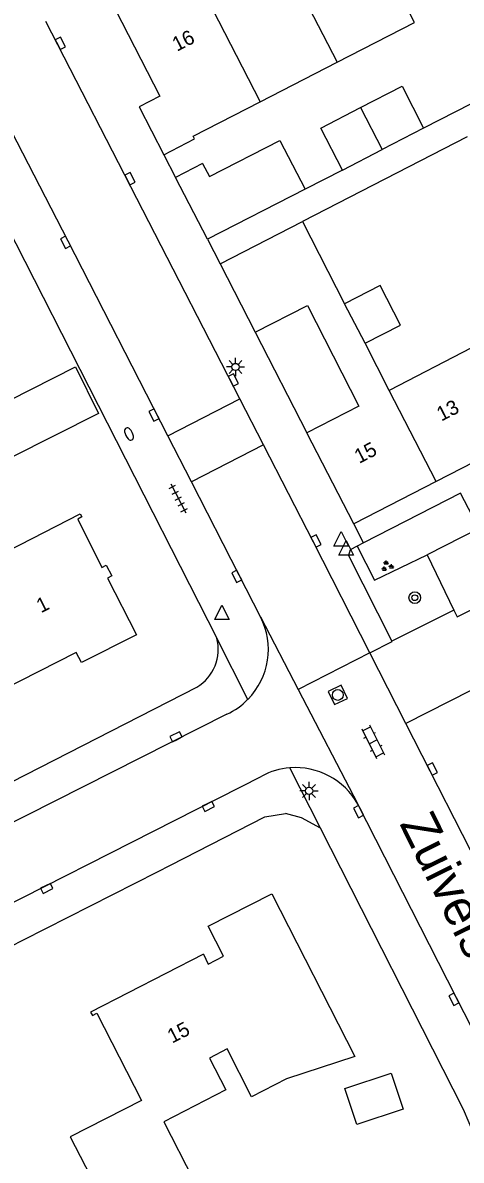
# Model space of a CAD drawing. Extents: x 132994 to 136000, y 393499 to 395512.
# Drawn here: x 134497.8 to 134528, y 394449.3 to 394527.7 of the extents above; entities that cross this region are included whole.
import ezdxf

# ---------------------------------------------------------------- set-up
doc = ezdxf.new("R2010")
doc.units = 0
for name, color, linetype in [('gg-afsc-erfafscheiding', 7, 'Continuous'), ('gg-afsc-muur', 7, 'Continuous'), ('gg-anno-huisnummerreeks BGT', 7, 'Continuous'), ('gg-anno-openbare ruimte label', 7, 'Continuous'), ('gg-bbg-bijgebouw', 7, 'Continuous'), ('gg-bbg-gedigitaliseerde bebouwing', 7, 'Continuous'), ('gg-bbg-gedigitaliseerde bijgebouw', 7, 'Continuous'), ('gg-bbg-hoofdgebouw', 7, 'Continuous'), ('gg-bbg-tussenscheiding', 7, 'Continuous'), ('gg-knt-verharding', 7, 'Continuous'), ('gg-knt-verharding nz', 7, 'Continuous'), ('gt-grn-groengrens', 7, 'Continuous'), ('gt-grn-weggrens', 7, 'Continuous'), ('gt-symb-boom', 7, 'Continuous'), ('gt-symb-brandkraan', 7, 'Continuous'), ('gt-symb-groenvak', 7, 'Continuous'), ('gt-symb-klinker verharding', 7, 'Continuous'), ('gt-symb-kolk', 7, 'Continuous'), ('gt-symb-lichtmast', 7, 'Continuous'), ('gt-symb-rioolschacht', 7, 'Continuous'), ('gt-symb-tegel verharding', 7, 'Continuous'), ('gt-symb-waterafsluiter', 7, 'Continuous')]:
    doc.layers.add(name, color=color, linetype=linetype)

# ---------------------------------------------------------------- blocks, each defined once
blk = doc.blocks.new('gt0-KOLK')
at = {"layer": 'gt-symb-kolk'}
blk.add_lwpolyline([(0, 0), (0.375, 0), (0.375, 0.4), (-0.375, 0.4), (-0.375, 0), (0, 0)], dxfattribs=at)
blk = doc.blocks.new('gt0-WAFSL')
at = {"layer": 'gt-symb-waterafsluiter'}
for p, q in [((-0.5, -0.333), (0, 0.667)), ((0, 0.667), (0.5, -0.333)), ((0.5, -0.333), (-0.5, -0.333))]:
    blk.add_line(p, q, dxfattribs=at)
blk = doc.blocks.new('gt0-TEG1')
at = {"layer": 'gt-symb-tegel verharding'}
for p, q in [((-1.125, 0), (1.125, 0)), ((-0.9, -0.25), (-0.9, 0.25)), ((-0.45, -0.25), (-0.45, 0.25)), ((0, -0.25), (0, 0.25)), ((0.45, -0.25), (0.45, 0.25)), ((0.9, -0.25), (0.9, 0.25))]:
    blk.add_line(p, q, dxfattribs=at)
blk = doc.blocks.new('gt0-BR')
at = {"layer": 'gt-symb-brandkraan'}
for centre, radius, start, end in [((-0.244, 0), 0.206, 107.56694, 252.43307), ((0.599, -2.664), 3, 106.89205, 107.56694), ((0, -0.691), 0.938, 73.10799, 106.89205), ((-0.599, -2.664), 3, 72.43309, 73.10799), ((0.244, 0), 0.206, 287.56695, 72.43309), ((0.599, 2.664), 3, 252.43307, 253.10797), ((0, 0.691), 0.938, 253.10797, 286.89206), ((-0.599, 2.664), 3, 286.89206, 287.56695)]:
    blk.add_arc(centre, radius, start, end, dxfattribs=at)
blk = doc.blocks.new('gt0-LMAST')
at = {"layer": 'gt-symb-lichtmast'}
for p, q in [((-0.182, 0.173), (-0.447, 0.438)), ((-0.005, 0.246), (-0.005, 0.621)), ((0.172, 0.173), (0.437, 0.438)), ((-0.255, -0.004), (-0.63, -0.004)), ((-0.182, -0.181), (-0.447, -0.446)), ((-0.005, -0.254), (-0.005, -0.629)), ((0.437, -0.446), (0.172, -0.181)), ((0.245, -0.004), (0.62, -0.004))]:
    blk.add_line(p, q, dxfattribs=at)
blk.add_circle((-0.005, -0.004), 0.25, dxfattribs=at)
blk = doc.blocks.new('gt0-GRVAK')
at = {"layer": 'gt-symb-groenvak'}
for p, q in [((-0.11, 0.189), (-0.228, 0.24)), ((-0.182, 0.153), (0.088, 0.153)), ((-0.091, 0.211), (-0.156, 0.322)), ((-0.047, 0.214), (-0.047, 0.393)), ((-0.004, 0.211), (0.061, 0.322)), ((0.015, 0.189), (0.133, 0.24)), ((0.262, -0.052), (0.197, 0.059)), ((0.305, -0.049), (0.305, 0.13)), ((0.349, -0.052), (0.414, 0.059)), ((-0.245, -0.228), (-0.363, -0.177)), ((-0.318, -0.264), (-0.047, -0.264)), ((-0.226, -0.206), (-0.291, -0.095)), ((-0.183, -0.203), (-0.183, -0.024)), ((-0.139, -0.206), (-0.074, -0.095)), ((-0.12, -0.228), (-0.002, -0.177)), ((0.243, -0.074), (0.125, -0.023)), ((0.17, -0.11), (0.441, -0.11)), ((0.368, -0.074), (0.486, -0.023))]:
    blk.add_line(p, q, dxfattribs=at)
blk = doc.blocks.new('gt0-BOOM')
at = {"layer": 'gt-symb-boom'}
for radius in [0.4, 0.2]:
    blk.add_circle((0, 0), radius, dxfattribs=at)
blk = doc.blocks.new('gt0-RS')
at = {"layer": 'gt-symb-rioolschacht'}
blk.add_lwpolyline([(-0.5, -0.5), (0.5, -0.5), (0.5, 0.5), (-0.5, 0.5)], close=True, dxfattribs=at)
blk.add_circle((0, 0), 0.375, dxfattribs=at)
blk = doc.blocks.new('gt0-KL1')
at = {"layer": 'gt-symb-klinker verharding'}
for p, q in [((-1.15, 0.3), (1.15, 0.3)), ((-1, -0.3), (-1, 0.3)), ((-0.5, 0.3), (-0.5, 0.45)), ((0, -0.3), (0, 0.3)), ((0.5, 0.3), (0.5, 0.45)), ((1, -0.3), (1, 0.3)), ((-1.15, -0.3), (1.15, -0.3)), ((-0.5, -0.45), (-0.5, -0.3)), ((0.5, -0.45), (0.5, -0.3))]:
    blk.add_line(p, q, dxfattribs=at)

msp = doc.modelspace()

# ---------------------------------------------------------------- linework, layer by layer
at = {"layer": 'gg-afsc-erfafscheiding'}
for p, q in [((134530.489, 394522.996), (134525.408, 394520.382)), ((134528.403, 394519.78), (134517.055, 394513.958)), ((134519.805, 394517.501), (134517.23, 394516.176))]:
    msp.add_line(p, q, dxfattribs=at)
at = {"layer": 'gg-afsc-muur'}
for p, q in [((134507.5, 394518.56), (134508.301, 394516.983)), ((134513.8, 394506.33), (134517.36, 394499.39)), ((134507.96, 394469.621), (134514.451, 394472.932)), ((134497.817, 394464.461), (134507.055, 394469.163))]:
    msp.add_line(p, q, dxfattribs=at)
at = {"layer": 'gg-bbg-bijgebouw'}
msp.add_lwpolyline([(134501.41, 394503.946), (134502.984, 394500.736), (134496.913, 394497.675), (134495.301, 394500.872), (134501.41, 394503.946)], dxfattribs=at)
at = {"layer": 'gg-bbg-gedigitaliseerde bebouwing'}
for p, q in [((134514.131, 394522.202), (134519.449, 394524.937)), ((134511.37, 394511.04), (134517.055, 394513.958)), ((134517.055, 394513.958), (134519.961, 394508.296)), ((134523.037, 394502.312), (134521.365, 394505.566)), ((134528.702, 394505.248), (134523.037, 394502.312)), ((134501.046, 394450.904), (134503.548, 394446.012))]:
    msp.add_line(p, q, dxfattribs=at)
for points in [[(134519.449, 394524.937), (134524.77, 394527.674), (134523.456, 394530.228)], [(134507.5, 394518.56), (134509.613, 394519.647), (134509.518, 394519.829), (134514.131, 394522.202)], [(134511.86, 394456.951), (134510.648, 394456.324), (134511.773, 394454.124), (134507.5, 394451.938), (134509.531, 394447.922)], [(134515.95, 394454.89), (134513.547, 394453.659), (134511.86, 394456.951)]]:
    msp.add_lwpolyline(points, dxfattribs=at)
at = {"layer": 'gg-bbg-gedigitaliseerde bijgebouw'}
for p, q in [((134525.408, 394520.382), (134522.548, 394518.911)), ((134519.805, 394517.501), (134522.548, 394518.911)), ((134510.167, 394517.958), (134508.301, 394516.983)), ((134510.167, 394517.958), (134510.642, 394517.048)), ((134510.51, 394512.73), (134508.301, 394516.983)), ((134517.23, 394516.176), (134510.51, 394512.73))]:
    msp.add_line(p, q, dxfattribs=at)
for points in [[(134521.061, 394521.802), (134523.921, 394523.273), (134525.408, 394520.382)], [(134519.805, 394517.501), (134518.318, 394520.392), (134521.061, 394521.802)], [(134510.642, 394517.048), (134515.498, 394519.545), (134517.23, 394516.176)], [(134521.365, 394505.566), (134523.812, 394506.824), (134522.41, 394509.553), (134519.961, 394508.296)], [(134519.983, 394454.224), (134523.172, 394455.272), (134523.986, 394452.793), (134520.797, 394451.745), (134519.983, 394454.224)]]:
    msp.add_lwpolyline(points, dxfattribs=at)
at = {"layer": 'gg-bbg-hoofdgebouw'}
for p, q in [((134511.37, 394511.04), (134513.8, 394506.33)), ((134520.59, 394493.13), (134517.36, 394499.39)), ((134531.934, 394498.961), (134526.26, 394496.044)), ((134526.26, 394496.044), (134520.59, 394493.13))]:
    msp.add_line(p, q, dxfattribs=at)
for points in [[(134504.16, 394528.53), (134507.21, 394522.6), (134505.79, 394521.86), (134507.5, 394518.56)], [(134513.8, 394506.33), (134517.39, 394508.18), (134520.95, 394501.24), (134517.36, 394499.39)], [(134492.574, 394489.142), (134501.73, 394493.82), (134501.85, 394493.6), (134501.56, 394493.44), (134503.23, 394490.13), (134503.52, 394490.29), (134503.91, 394489.54), (134503.6, 394489.39), (134505.6, 394485.49), (134501.81, 394483.57), (134501.45, 394484.27), (134496.307, 394481.655)], [(134510.22, 394463.47), (134510.56, 394462.8), (134511.6, 394463.34), (134510.55, 394465.4), (134514.93, 394467.64), (134520.67, 394456.44), (134515.95, 394454.89)], [(134510.22, 394463.47), (134502.448, 394459.494), (134502.571, 394459.254), (134502.873, 394459.409), (134505.943, 394453.408), (134501.046, 394450.904)]]:
    msp.add_lwpolyline(points, dxfattribs=at)
at = {"layer": 'gg-bbg-tussenscheiding'}
for p, q in [((134514.799, 394533.994), (134519.449, 394524.937)), ((134509.479, 394531.262), (134514.131, 394522.202)), ((134521.061, 394521.802), (134522.548, 394518.911)), ((134521.365, 394505.566), (134519.961, 394508.296)), ((134526.26, 394496.044), (134523.037, 394502.312))]:
    msp.add_line(p, q, dxfattribs=at)
at = {"layer": 'gg-knt-verharding'}
for p, q in [((134469.87, 394566.17), (134511.14, 394485.259)), ((134512.731, 394501.73), (134499.363, 394527.727)), ((134507.78, 394499.184), (134512.731, 394501.73)), ((134514.356, 394498.57), (134512.731, 394501.73)), ((134509.399, 394496.027), (134507.78, 394499.184)), ((134514.356, 394498.57), (134509.399, 394496.027)), ((134527.95, 394495.25), (134521.265, 394491.816)), ((134529.048, 394493.131), (134527.95, 394495.25)), ((134521.265, 394491.816), (134520.829, 394491.592)), ((134525.64, 394491), (134527.49, 394487.17)), ((134527.49, 394487.17), (134523.221, 394485.055)), ((134524.177, 394479.368), (134521.698, 394484.23)), ((134492.619, 394473.1), (134509.77, 394481.87)), ((134528.656, 394481.655), (134524.177, 394479.368)), ((134511.837, 394480.017), (134492.977, 394470.481)), ((134537.047, 394454.16), (134524.177, 394479.368)), ((134514.451, 394472.932), (134515.88, 394473.18)), ((134507.055, 394469.163), (134507.96, 394469.621)), ((134471.228, 394451.018), (134497.817, 394464.461))]:
    msp.add_line(p, q, dxfattribs=at)
for points in [[(134507.78, 394499.184), (134500.896, 394512.606), (134486.084, 394541.331), (134478.642, 394555.83), (134471.398, 394569.89)], [(134521.698, 394484.23), (134517.808, 394491.857), (134514.356, 394498.57)], [(134514.154, 394486.717), (134512.699, 394489.592), (134509.399, 394496.027)], [(134529.048, 394493.131), (134529.22, 394492.8), (134525.64, 394491)], [(134520.829, 394491.592), (134520.345, 394491.343), (134520.234, 394490.935), (134523.221, 394485.055)], [(134521.698, 394484.23), (134523.234, 394485.029), (134523.221, 394485.055)], [(134474.674, 394455.667), (134478.548, 394457.62), (134488.779, 394462.839), (134514.248, 394475.754)], [(134531.433, 394453.107), (134527.666, 394460.463), (134520.877, 394473.818)], [(134518.3, 394472.15), (134516.98, 394472.87), (134515.88, 394473.18)], [(134529.53, 394449.038), (134529.71, 394449.11), (134528.16, 394452.77), (134518.3, 394472.15)]]:
    msp.add_lwpolyline(points, dxfattribs=at)
for centre, radius, start, end in [((134509.804, 394484.47), 4.896, 315.462, 27.32164), ((134508.226, 394484.466), 3.02, 300.7511, 15.22695), ((134509.798, 394484.484), 4.91, 294.53751, 315.39901), ((134516.565, 394471.38), 4.95, 94.45402, 117.91381), ((134516.567, 394471.377), 4.953, 29.52819, 94.47005)]:
    msp.add_arc(centre, radius, start, end, dxfattribs=at)
at = {"layer": 'gg-knt-verharding nz'}
for p, q in [((134527.711, 394486.713), (134542.965, 394494.518)), ((134527.49, 394487.17), (134527.711, 394486.713))]:
    msp.add_line(p, q, dxfattribs=at)
at = {"layer": 'gt-grn-groengrens'}
msp.add_lwpolyline([(134520.829, 394491.592), (134522.029, 394489.256), (134525.64, 394491)], dxfattribs=at)
at = {"layer": 'gt-grn-weggrens'}
for p, q in [((134510.51, 394512.73), (134511.37, 394511.04)), ((134521.265, 394491.816), (134520.59, 394493.13)), ((134514.154, 394486.717), (134516.762, 394481.713)), ((134513.294, 394481.036), (134511.14, 394485.259)), ((134521.698, 394484.23), (134516.762, 394481.713)), ((134516.762, 394481.713), (134520.877, 394473.818)), ((134518.3, 394472.15), (134516.181, 394476.315))]:
    msp.add_line(p, q, dxfattribs=at)

# ---------------------------------------------------------------- block references
at = {"layer": 'gt-symb-boom'}
msp.add_blockref('gt0-BOOM', (134524.797, 394488.04), dxfattribs=at)
at = {"layer": 'gt-symb-brandkraan', "rotation": -63.89617500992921}
msp.add_blockref('gt0-BR', (134505.094, 394499.322), dxfattribs=at)
at = {"layer": 'gt-symb-groenvak'}
msp.add_blockref('gt0-GRVAK', (134522.878, 394490.21), dxfattribs=at)
at = {"layer": 'gt-symb-klinker verharding', "rotation": -63.306770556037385}
msp.add_blockref('gt0-KL1', (134521.919, 394478.113), dxfattribs=at)
at = {"layer": 'gt-symb-kolk'}
for p, rotation in [((134500.177, 394526.147), -62.743128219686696), ((134504.982, 394516.814), -62.79408316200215), ((134500.896, 394512.606), 117.25687177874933), ((134512.111, 394502.95), -62.82026578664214), ((134506.993, 394500.709), 117.12876606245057), ((134517.808, 394491.857), -62.9993452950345), ((134512.699, 394489.592), 117.17973421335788), ((134508.425, 394478.279), 27.00065470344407), ((134525.825, 394476.136), -62.92224859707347), ((134510.472, 394473.834), -153.12746100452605), ((134521.098, 394473.389), 117.33407585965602), ((134499.335, 394468.189), -153.12746100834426), ((134527.666, 394460.463), 116.92362535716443)]:
    msp.add_blockref('gt0-KOLK', p, dxfattribs=dict(at, rotation=rotation))
at = {"layer": 'gt-symb-lichtmast'}
for p in [(134512.439, 394503.939), (134517.512, 394474.729)]:
    msp.add_blockref('gt0-LMAST', p, dxfattribs=at)
at = {"layer": 'gt-symb-rioolschacht', "rotation": -64.40857585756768}
msp.add_blockref('gt0-RS', (134519.488, 394481.336), dxfattribs=at)
at = {"layer": 'gt-symb-tegel verharding', "rotation": -62.82026578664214}
msp.add_blockref('gt0-TEG1', (134508.488, 394494.875), dxfattribs=at)
at = {"layer": 'gt-symb-waterafsluiter'}
for p in [(134519.719, 394491.932), (134520.063, 394491.303), (134511.503, 394486.866)]:
    msp.add_blockref('gt0-WAFSL', p, dxfattribs=at)

# ---------------------------------------------------------------- texts
at = {"layer": 'gg-anno-huisnummerreeks BGT'}
for s, rotation, p in [('16', 27.2, (134508.395, 394525.646)), ('13', 27.2, (134526.628, 394500.169)), ('15', 27.2, (134520.957, 394497.253)), ('1', 26.9, (134499.027, 394486.964)), ('15', 27.1, (134508.061, 394457.311))]:
    msp.add_text(s, height=1, rotation=rotation, dxfattribs=at).set_placement(p)
at = {"layer": 'gg-anno-openbare ruimte label'}
msp.add_text('Zuivelstraat', height=2.5, rotation=296.4, dxfattribs=at).set_placement((134523.719, 394472.465))

doc.saveas('drawing.dxf')
